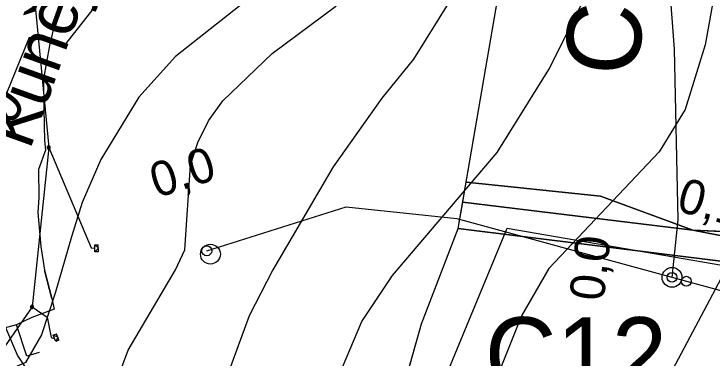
# Model space of a CAD drawing. Extents: x -709418 to -703832, y -1161719 to -1157826.
# Drawn here: x -707032.1 to -706891.2, y -1160586.9 to -1160517.4 of the extents above; entities that cross this region are included whole.
import ezdxf

# ---------------------------------------------------------------- set-up
doc = ezdxf.new("R2010")
doc.units = 0
for name, color, linetype in [('102_obvod PÚ', 7, 'Continuous'), ('106_zastavitelné plochy', 7, 'Continuous'), ('120_vrstevnice hlavní', 7, 'Continuous'), ('121_vrstevnice hlavní_popis', 7, 'Continuous'), ('122_vrstevnice základní', 7, 'Continuous'), ('204_zahrada_KN', 7, 'Continuous'), ('206_TTP_KN', 7, 'Continuous'), ('210_ostatní plocha_KN', 7, 'Continuous'), ('301_polní cesta_stav', 7, 'Continuous'), ('302_polní cesta_stav_popis', 7, 'Continuous'), ('311_polní cesta_staničení', 7, 'Continuous'), ('502_vodní tok_popis', 7, 'Continuous'), ('708_el NN nadzemní a podzemní_ E.ON', 7, 'Continuous'), ('717_elektronická komunikace O2', 7, 'Continuous'), ('735_OP sítí TI', 7, 'Continuous'), ('Trasa-Hlavni  staniceni', 7, 'Continuous')]:
    doc.layers.add(name, color=color, linetype=linetype)

# ---------------------------------------------------------------- blocks, each defined once
blk = doc.blocks.new('Elektro - Implicitní$0$NN4601')
for points in [[(0.63, 0), (0.62, 0.07), (0.61, 0.13), (0.6, 0.2), (0.57, 0.26), (0.54, 0.32), (0.51, 0.37), (0.47, 0.42), (0.42, 0.47), (0.37, 0.51), (0.31, 0.55), (0.25, 0.58), (0.19, 0.6), (0.13, 0.62), (0.06, 0.63), (0, 0.63), (-0.07, 0.63), (-0.13, 0.62), (-0.2, 0.6), (-0.26, 0.58), (-0.32, 0.55), (-0.37, 0.51), (-0.42, 0.47), (-0.47, 0.42), (-0.51, 0.37), (-0.55, 0.32), (-0.58, 0.26), (-0.6, 0.2), (-0.62, 0.13), (-0.63, 0.07), (-0.63, 0), (-0.63, -0.07), (-0.62, -0.13), (-0.6, -0.19), (-0.58, -0.26), (-0.55, -0.31), (-0.51, -0.37), (-0.47, -0.42), (-0.42, -0.47), (-0.37, -0.51), (-0.32, -0.54), (-0.26, -0.57), (-0.2, -0.6), (-0.13, -0.62), (-0.07, -0.63), (0, -0.63), (0.06, -0.63), (0.13, -0.62), (0.19, -0.6), (0.25, -0.57), (0.31, -0.54), (0.37, -0.51), (0.42, -0.47), (0.47, -0.42), (0.51, -0.37), (0.54, -0.31), (0.57, -0.26), (0.6, -0.19), (0.61, -0.13), (0.62, -0.07), (0.63, 0)], [(0.47, 0), (0.47, 0.05), (0.46, 0.1), (0.45, 0.15), (0.43, 0.19), (0.41, 0.24), (0.38, 0.28), (0.35, 0.32), (0.31, 0.35), (0.28, 0.38), (0.23, 0.41), (0.19, 0.43), (0.14, 0.45), (0.1, 0.46), (0.05, 0.47), (0, 0.47), (-0.05, 0.47), (-0.1, 0.46), (-0.15, 0.45), (-0.19, 0.43), (-0.24, 0.41), (-0.28, 0.38), (-0.32, 0.35), (-0.35, 0.32), (-0.38, 0.28), (-0.41, 0.24), (-0.43, 0.19), (-0.45, 0.15), (-0.46, 0.1), (-0.47, 0.05), (-0.47, 0), (-0.47, -0.05), (-0.46, -0.1), (-0.45, -0.15), (-0.43, -0.19), (-0.41, -0.24), (-0.38, -0.28), (-0.35, -0.32), (-0.32, -0.35), (-0.28, -0.38), (-0.24, -0.41), (-0.19, -0.43), (-0.15, -0.45), (-0.1, -0.46), (-0.05, -0.47), (0, -0.47), (0.05, -0.47), (0.1, -0.46), (0.14, -0.45), (0.19, -0.43), (0.23, -0.41), (0.28, -0.38), (0.31, -0.35), (0.35, -0.32), (0.38, -0.28), (0.41, -0.24), (0.43, -0.19), (0.45, -0.15), (0.46, -0.1), (0.47, -0.05), (0.47, 0)], [(0.31, 0), (0.31, 0.03), (0.31, 0.07), (0.3, 0.1), (0.29, 0.13), (0.27, 0.16), (0.25, 0.19), (0.23, 0.21), (0.21, 0.23), (0.18, 0.26), (0.15, 0.27), (0.13, 0.29), (0.09, 0.3), (0.06, 0.31), (0.03, 0.31), (0, 0.32), (-0.04, 0.31), (-0.07, 0.31), (-0.1, 0.3), (-0.13, 0.29), (-0.16, 0.27), (-0.19, 0.26), (-0.21, 0.23), (-0.24, 0.21), (-0.26, 0.19), (-0.28, 0.16), (-0.29, 0.13), (-0.3, 0.1), (-0.31, 0.07), (-0.32, 0.03), (-0.32, 0), (-0.32, -0.03), (-0.31, -0.06), (-0.3, -0.1), (-0.29, -0.13), (-0.28, -0.16), (-0.26, -0.18), (-0.24, -0.21), (-0.21, -0.23), (-0.19, -0.25), (-0.16, -0.27), (-0.13, -0.29), (-0.1, -0.3), (-0.07, -0.31), (-0.04, -0.31), (0, -0.31), (0.03, -0.31), (0.06, -0.31), (0.09, -0.3), (0.13, -0.29), (0.15, -0.27), (0.18, -0.25), (0.21, -0.23), (0.23, -0.21), (0.25, -0.18), (0.27, -0.16), (0.29, -0.13), (0.3, -0.1), (0.31, -0.06), (0.31, -0.03), (0.31, 0)], [(0.15, 0), (0.15, 0.02), (0.15, 0.03), (0.15, 0.05), (0.14, 0.06), (0.13, 0.08), (0.13, 0.09), (0.11, 0.11), (0.1, 0.12), (0.09, 0.13), (0.08, 0.14), (0.06, 0.14), (0.05, 0.15), (0.03, 0.15), (0.01, 0.16), (0, 0.16), (-0.02, 0.16), (-0.04, 0.15), (-0.05, 0.15), (-0.07, 0.14), (-0.08, 0.14), (-0.09, 0.13), (-0.11, 0.12), (-0.12, 0.11), (-0.13, 0.09), (-0.14, 0.08), (-0.15, 0.06), (-0.15, 0.05), (-0.16, 0.03), (-0.16, 0.02), (-0.16, 0), (-0.16, -0.02), (-0.16, -0.03), (-0.15, -0.05), (-0.15, -0.06), (-0.14, -0.08), (-0.13, -0.09), (-0.12, -0.1), (-0.11, -0.12), (-0.09, -0.13), (-0.08, -0.14), (-0.07, -0.14), (-0.05, -0.15), (-0.04, -0.15), (-0.02, -0.16), (0, -0.16), (0.01, -0.16), (0.03, -0.15), (0.05, -0.15), (0.06, -0.14), (0.08, -0.14), (0.09, -0.13), (0.1, -0.12), (0.11, -0.1), (0.13, -0.09), (0.13, -0.08), (0.14, -0.06), (0.15, -0.05), (0.15, -0.03), (0.15, -0.02), (0.15, 0)]]:
    blk.add_lwpolyline(points)
blk = doc.blocks.new('Elektro - Implicitní$0$NN6301')
for points in [[(0, -0.7), (-0.7, 0)], [(-0.7, -0.7), (-0.7, 0), (0.7, 0), (0.7, -0.7)], [(-0.7, -0.7), (0.7, -0.7)], [(0, -0.7), (0.7, 0)]]:
    blk.add_lwpolyline(points)
blk = doc.blocks.new('_kolecko-HB')
blk.add_circle((0, 0.002), 0.5)

msp = doc.modelspace()

# ---------------------------------------------------------------- linework, layer by layer
at = {"layer": '102_obvod PÚ'}
msp.add_lwpolyline([(-706958.64, -1160611.14), (-706949.83, -1160580.01), (-706942.38, -1160560.78), (-706932.64, -1160504.05), (-706935.71, -1160494.56), (-706961.76, -1160479.01), (-706959.97, -1160476.15), (-706935.78, -1160489.49), (-706926.93, -1160438.87), (-706930.22, -1160426.73), (-706943.92, -1160412.32), (-706942.49, -1160408.18), (-706939.92, -1160405.9), (-706924.22, -1160418.24), (-706925.51, -1160430.37), (-706890.01, -1160437.47), (-706888.72, -1160430.34), (-706882.16, -1160431.19), (-706870.85, -1160382.1)], dxfattribs=at)
at = {"layer": '106_zastavitelné plochy'}
msp.add_lwpolyline([(-706932.52, -1160560.71), (-706845.48, -1160575.71), (-706857.91, -1160684.99), (-706905.93, -1160669.99), (-706953.52, -1160664.85), (-706953.95, -1160612.56), (-706932.52, -1160560.71)], dxfattribs=at)
at = {"layer": '120_vrstevnice hlavní'}
for points in [[(-706916.88, -1160377.9), (-706960.85, -1160430.99), (-706968.22, -1160444.15), (-706970.83, -1160450.22), (-706978.54, -1160467.5), (-706983.97, -1160476.39), (-706991.07, -1160485.59), (-707000.35, -1160496.75), (-707010.64, -1160509.39), (-707021.84, -1160523.75), (-707028.98, -1160522.21), (-707033.62, -1160533.6)], [(-706863.47, -1160456.24), (-706885.92, -1160496.8), (-706889.39, -1160506.06), (-706892.57, -1160523.7), (-706896.62, -1160536.72), (-706901.83, -1160545.25), (-706924.11, -1160568.83), (-706929.6, -1160578.38), (-706938.28, -1160600.07), (-706952.6, -1160621.77), (-706954.92, -1160626.11), (-706961.71, -1160634.07), (-706970.97, -1160647.66), (-706973.72, -1160653.74), (-706963.38, -1160659.12)]]:
    msp.add_lwpolyline(points, dxfattribs=at)
at = {"layer": '122_vrstevnice základní'}
for points in [[(-707013.5, -1160597.47), (-707009.01, -1160585.32), (-706999.47, -1160569.12), (-706997.59, -1160565.07), (-706996.43, -1160548), (-706994.98, -1160543.37), (-706992.81, -1160539.04), (-706989.92, -1160534.99), (-706979.94, -1160525.44), (-706967.07, -1160515.89), (-706961.14, -1160509.82), (-706953.76, -1160497.67), (-706949.27, -1160491.59), (-706931.48, -1160471.2), (-706913.4, -1160442.7), (-706873.92, -1160391.93)], [(-706892.32, -1160393.4), (-706913.26, -1160414.93), (-706931.48, -1160436.48), (-706932.5, -1160437.49), (-706935.24, -1160440.68), (-706945.22, -1160457.31), (-706947.97, -1160462.08), (-706952.31, -1160470.04), (-706961.71, -1160483.2), (-706968.37, -1160491.45), (-706978.49, -1160509.38), (-706999.47, -1160526.02), (-707006.84, -1160534.26), (-707014.51, -1160546.85), (-707018.27, -1160555.52), (-707020.44, -1160562.47), (-707023.73, -1160573.8), (-707026.5, -1160582.22), (-707029.73, -1160587.82), (-707033.64, -1160589.59)], [(-706899.76, -1160452.06), (-706910.51, -1160468.3), (-706922.66, -1160485.23), (-706932.06, -1160494.05), (-706940.31, -1160506.49), (-706943.78, -1160514.16), (-706951.44, -1160526.59), (-706957.81, -1160534.41), (-706967.64, -1160548.29), (-706979.79, -1160569.12), (-706984.57, -1160578.38), (-706993.1, -1160601.52), (-706997.88, -1160631.61), (-706997.59, -1160647.81), (-706998.45, -1160654.75), (-706999.76, -1160658.37), (-707001.93, -1160660.1), (-707004.39, -1160659.8), (-707007, -1160657.28), (-707009.75, -1160652.27), (-707013.82, -1160646.75), (-707020.31, -1160648.31), (-707026.19, -1160642.27), (-707034.76, -1160633.05)], [(-706987.12, -1160663.77), (-706988.75, -1160655.23), (-706987.89, -1160644.05), (-706986.45, -1160637.39), (-706983.27, -1160630.45), (-706972.71, -1160611.94), (-706970.25, -1160604.99), (-706965.76, -1160588.79), (-706961.86, -1160579.54), (-706955.64, -1160570.28), (-706934.52, -1160545.4), (-706924.11, -1160528.62), (-706912.97, -1160506.34), (-706903.86, -1160492.17), (-706896.33, -1160482.05), (-706889.54, -1160469.9), (-706879.41, -1160454.42)], [(-706842.95, -1160459.18), (-706852.51, -1160473.37), (-706856.85, -1160481.47), (-706865.67, -1160507.5), (-706875.07, -1160541.35), (-706884.76, -1160562.18), (-706902.55, -1160595.74), (-706908.92, -1160610.2), (-706913.55, -1160618.88), (-706920.92, -1160630.45), (-706930.18, -1160642.02), (-706942.62, -1160661.84), (-706936.38, -1160670.55)]]:
    msp.add_lwpolyline(points, dxfattribs=at)
at = {"layer": '204_zahrada_KN'}
for p, q in [((-706941.47, -1160555.45), (-706940.77, -1160551.39)), ((-706940.77, -1160551.39), (-706913.71, -1160554.23)), ((-706913.71, -1160554.23), (-706895.03, -1160561.1)), ((-706895.03, -1160561.1), (-706941.47, -1160555.45))]:
    msp.add_line(p, q, dxfattribs=at)
at = {"layer": '206_TTP_KN'}
for p, q in [((-706949.83, -1160580.01), (-706942.38, -1160560.78)), ((-706942.38, -1160560.78), (-706869.97, -1160569.8)), ((-706955.07, -1160598.53), (-706949.83, -1160580.01))]:
    msp.add_line(p, q, dxfattribs=at)
for points in [[(-706940.77, -1160551.39), (-706932.64, -1160504.05), (-706886.55, -1160514.52), (-706855.62, -1160516.64), (-706841.32, -1160521.17), (-706833.89, -1160525.27), (-706815.28, -1160527.68), (-706801.34, -1160520.46), (-706742.45, -1160516.29), (-706714.21, -1160513.81), (-706698.64, -1160512.46), (-706663.33, -1160507.3), (-706634.66, -1160503.12), (-706604.3, -1160498.73)], [(-706581.01, -1160562.91), (-706625.74, -1160570.69), (-706630.06, -1160552.65), (-706642.02, -1160537.36), (-706657.02, -1160541.96), (-706671.53, -1160549.04), (-706673.66, -1160562.13), (-706682.08, -1160562.7), (-706685.26, -1160577.84), (-706738.48, -1160574.3), (-706830.28, -1160569.77), (-706871.89, -1160562.13), (-706895.03, -1160561.1), (-706913.71, -1160554.23), (-706940.77, -1160551.39)]]:
    msp.add_lwpolyline(points, dxfattribs=at)
at = {"layer": '210_ostatní plocha_KN'}
for p, q in [((-706942.38, -1160560.78), (-706941.47, -1160555.45)), ((-706941.47, -1160555.45), (-706895.03, -1160561.1)), ((-706869.97, -1160569.8), (-706942.38, -1160560.78)), ((-706895.03, -1160561.1), (-706857.6, -1160568.43)), ((-706895.03, -1160561.1), (-706871.89, -1160562.13)), ((-706857.6, -1160568.43), (-706895.03, -1160561.1))]:
    msp.add_line(p, q, dxfattribs=at)
at = {"layer": '301_polní cesta_stav'}
for points in [[(-706993.15, -1160565.27), (-706965.02, -1160556.35), (-706942.71, -1160558.75), (-706861.06, -1160581.04), (-706767.05, -1160592.01), (-706737.54, -1160590.64), (-706736.73, -1160564.91), (-706748.65, -1160520.22), (-706748.65, -1160496.39), (-706691.02, -1160433.83)], [(-706899.24, -1160570.62), (-706897.98, -1160559.02), (-706898.74, -1160524.58), (-706900.66, -1160498.55), (-706897.21, -1160443.44)]]:
    msp.add_lwpolyline(points, dxfattribs=at)
at = {"layer": '311_polní cesta_staničení'}
for centre in [(-706992.41, -1160565.94), (-706899.24, -1160570.62)]:
    msp.add_circle(centre, 2, dxfattribs=at)
at = {"layer": '708_el NN nadzemní a podzemní_ E.ON'}
for points in [[(-706989.08, -1160463.78), (-707008.56, -1160489.38), (-707027.85, -1160515.12), (-707025.06, -1160544.39), (-707028.42, -1160576.58), (-707044.34, -1160599.56), (-707044.75, -1160600.15)], [(-707025.06, -1160544.39), (-707016.47, -1160564.65), (-707015.74, -1160564.76)], [(-707028.42, -1160576.58), (-707025.36, -1160578.68), (-707024.59, -1160582.8), (-707023.89, -1160582.94)]]:
    msp.add_lwpolyline(points, dxfattribs=at)
at = {"layer": '717_elektronická komunikace O2'}
for points in [[(-707016.44, -1160504.11), (-707020.95, -1160510.98), (-707023.36, -1160517.2), (-707024.93, -1160523.78), (-707026.08, -1160530.53), (-707026.03, -1160536.59), (-707025.91, -1160543), (-707025.73, -1160544.94), (-707027.11, -1160548.85), (-707027.05, -1160554.48), (-707027.23, -1160557.55), (-707026.67, -1160564.38), (-707025.93, -1160569.19), (-707024.41, -1160574.91), (-707023.95, -1160577.04), (-707028.44, -1160578.76), (-707031.57, -1160580.22)], [(-707024.41, -1160574.91), (-707025.93, -1160569.19)], [(-707028.44, -1160578.76), (-707031.57, -1160580.22), (-707034.29, -1160580.97), (-707035.36, -1160581.66), (-707041.53, -1160586.31)], [(-707031.57, -1160580.22), (-707034.29, -1160580.97), (-707035.36, -1160581.66)], [(-707026.97, -1160585.78), (-707029.48, -1160586.55), (-707031.57, -1160580.22)], [(-707026.97, -1160585.78), (-707029.48, -1160586.55)]]:
    msp.add_lwpolyline(points, dxfattribs=at)
at = {"layer": '735_OP sítí TI'}
msp.add_lwpolyline([(-706898.65, -1160760.75), (-706902.07, -1160760.12), (-706972.16, -1160735.8), (-706974.87, -1160733.54), (-706977.15, -1160729.41), (-706983.1, -1160702), (-706992.55, -1160664.91), (-706999.48, -1160646.93), (-706996.14, -1160638.86), (-707010.71, -1160608.44), (-707021.65, -1160600.93), (-707031.34, -1160586.32), (-707034.3, -1160579.43)], dxfattribs=at)

# ---------------------------------------------------------------- block references
at = {"layer": '708_el NN nadzemní a podzemní_ E.ON'}
for p, xscale, yscale, rotation in [((-707025.06, -1160544.39), 0.5000000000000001, 0.4999999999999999, 84.04112781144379), ((-707028.42, -1160576.58), 0.5, 0.5, 55.29403064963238)]:
    msp.add_blockref('Elektro - Implicitní$0$NN4601', p, dxfattribs=dict(at, xscale=xscale, yscale=yscale, rotation=rotation))
for p, rotation in [((-707015.74, -1160564.76), 91.50308333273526), ((-707023.89, -1160582.94), 111.70653058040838)]:
    msp.add_blockref('Elektro - Implicitní$0$NN6301', p, dxfattribs=dict(at, rotation=rotation))
at = {"layer": 'Trasa-Hlavni  staniceni', "xscale": 1.9999999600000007}
for p, yscale, rotation in [((-706993.15, -1160565.27), 1.9999999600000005, 17.5821187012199), ((-706899.24, -1160570.62), 1.9999999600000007, 83.77028472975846), ((-706896.35, -1160571.41), 1.9999999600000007, -15.266385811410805)]:
    msp.add_blockref('_kolecko-HB', p, dxfattribs=dict(at, yscale=yscale, rotation=rotation))

# ---------------------------------------------------------------- texts
at = {"layer": '121_vrstevnice hlavní_popis'}
msp.add_text('630', height=8, rotation=56.8336, dxfattribs=at).set_placement((-707039.2, -1160550.3))
at = {"layer": '302_polní cesta_stav_popis'}
msp.add_text('C11', height=15, rotation=86.3232, dxfattribs=at).set_placement((-706905.96, -1160530.15))
msp.add_text('C12', height=15, dxfattribs=at).set_placement((-706937.03, -1160593.68))
at = {"layer": '502_vodní tok_popis'}
msp.add_text('Kunějovský potok (Lesy ČR, s.p.)', height=10, rotation=70.1604, dxfattribs=at).set_placement((-707028.86, -1160545.06))
at = {"layer": 'Trasa-Hlavni  staniceni'}
for s, rotation, p in [('0,0', 17.5821, (-707003.24, -1160554.64)), ('0,1', 344.7336, (-706898.56, -1160557.14)), ('0,0', 83.7703, (-706913.04, -1160575.56))]:
    msp.add_text(s, height=7, rotation=rotation, dxfattribs=at).set_placement(p)

doc.saveas('drawing.dxf')
